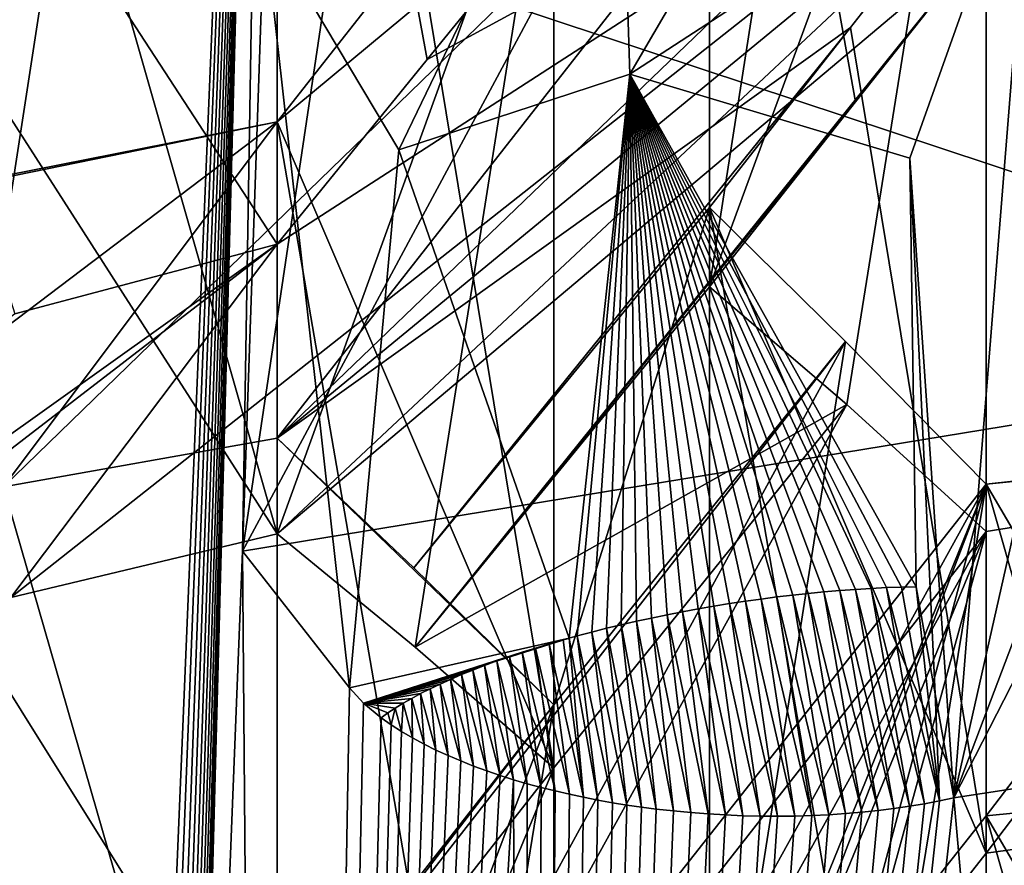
# Model space of a CAD drawing. Header units: millimetres. Extents: x -25 to 87, y -149 to 296.
# Tile 286 of 367: x -1.255 to -0.762, y 235.711 to 236.135. Entities that reach past the tile are written whole.
import ezdxf

# ---------------------------------------------------------------- set-up
doc = ezdxf.new("R2010")
doc.units = ezdxf.units.MM
doc.header["$LTSCALE"] = 65.185185
for name, color, linetype in [('1004', 7, 'CONTINUOUS'), ('1005', 7, 'CONTINUOUS'), ('1009', 7, 'CONTINUOUS'), ('1010', 7, 'CONTINUOUS'), ('1803', 7, 'CONTINUOUS'), ('1839', 7, 'CONTINUOUS'), ('1917', 7, 'CONTINUOUS'), ('1945', 7, 'CONTINUOUS'), ('1962', 7, 'CONTINUOUS'), ('2020', 7, 'CONTINUOUS'), ('2021', 7, 'CONTINUOUS'), ('2068', 7, 'CONTINUOUS'), ('2098', 7, 'CONTINUOUS'), ('2126', 7, 'CONTINUOUS'), ('2129', 7, 'CONTINUOUS'), ('2134', 7, 'CONTINUOUS'), ('2148', 7, 'CONTINUOUS'), ('2159', 7, 'CONTINUOUS'), ('2192', 7, 'CONTINUOUS'), ('2201', 7, 'CONTINUOUS'), ('2209', 7, 'CONTINUOUS'), ('2212', 7, 'CONTINUOUS'), ('2341', 7, 'CONTINUOUS'), ('2385', 7, 'CONTINUOUS'), ('2461', 7, 'CONTINUOUS'), ('2726', 7, 'CONTINUOUS'), ('3456', 7, 'CONTINUOUS'), ('3459', 7, 'CONTINUOUS'), ('3470', 7, 'CONTINUOUS'), ('3474', 7, 'CONTINUOUS'), ('3475', 7, 'CONTINUOUS')]:
    doc.layers.add(name, color=color, linetype=linetype)

msp = doc.modelspace()

# ---------------------------------------------------------------- linework, layer by layer
at = {"layer": '1004', "linetype": 'CONTINUOUS'}
for points in [[(0, 229.63979, -6.71865), (0, 250.03687, 1.44711), (-4.73276, 229.32263, -5.4963), (0, 229.63979, -6.71865)], [(0, 250.03687, 1.44711), (-4.73276, 249.42289, 2.55063), (-4.73276, 229.32263, -5.4963), (0, 250.03687, 1.44711)], [(0, 231.02712, 140.96868), (0, 247.68461, 132.11173), (-4.75, 231.46243, 142.16468), (0, 231.02712, 140.96868)], [(-4.75, 231.46243, 142.16468), (0, 247.68461, 132.11173), (-4.75, 247.00161, 134.15367), (-4.75, 231.46243, 142.16468)], [(0, 243.76257, 19.79901), (0, 226.52782, 12.12561), (-4.75, 241.41795, 16.93805), (0, 243.76257, 19.79901)], [(-4.75, 241.41795, 16.93805), (0, 226.52782, 12.12561), (-4.75, 225.18763, 10.44041), (-4.75, 241.41795, 16.93805)]]:
    msp.add_3dface(points, dxfattribs=at)
at = {"layer": '1005', "linetype": 'CONTINUOUS'}
for points in [[(0, 250.76617, 0.13634), (0, 230.01651, -8.17057), (-4.75047, 250.24173, 1.07892), (0, 250.76617, 0.13634)], [(-4.75047, 250.24173, 1.07892), (0, 230.01651, -8.17057), (-4.75047, 229.74561, -7.12649), (-4.75047, 250.24173, 1.07892)], [(-4.77272, 230.88667, 140.58279), (-4.77272, 246.04702, 132.76708), (0, 230.51409, 139.55914), (-4.77272, 230.88667, 140.58279)], [(0, 230.51409, 139.55914), (-4.77272, 246.04702, 132.76708), (0, 239.86543, 135.30843), (0, 230.51409, 139.55914)], [(-4.77272, 240.59948, 18.4091), (-4.77272, 224.76484, 12.06987), (0, 237.5912, 18.04983), (-4.77272, 240.59948, 18.4091)], [(0, 237.5912, 18.04983), (-4.77272, 224.76484, 12.06987), (0, 228.08207, 14.16492), (0, 237.5912, 18.04983)]]:
    msp.add_3dface(points, dxfattribs=at)
at = {"layer": '1009', "linetype": 'CONTINUOUS'}
for points in [[(-4.73276, 237.09359, 157.63617), (0, 237.5255, 158.82284), (-4.74994, 235.21082, 158.31091), (-4.73276, 237.09359, 157.63617)], [(0, 237.5255, 158.82284), (0, 235.64612, 159.50688), (-4.74994, 235.21082, 158.31091), (0, 237.5255, 158.82284)]]:
    msp.add_3dface(points, dxfattribs=at)
at = {"layer": '1010', "linetype": 'CONTINUOUS'}
for points in [[(0, 238.03853, 160.23238), (-4.75047, 237.66961, 159.21877), (0, 226.95016, 164.26821), (0, 238.03853, 160.23238)], [(0, 226.95016, 164.26821), (-4.75047, 237.66961, 159.21877), (-4.77272, 226.57758, 163.24457), (0, 226.95016, 164.26821)]]:
    msp.add_3dface(points, dxfattribs=at)
at = {"layer": '1803', "color": 7, "linetype": 'CONTINUOUS'}
for points in [[(-1.05082, 236.11474, 148.33264), (-0.98727, 236.19257, 148.42145), (-1.12583, 236.52217, 148.04608), (-1.05082, 236.11474, 148.33264)], [(-1.12583, 236.02217, 148.22807), (-1.05082, 236.11474, 148.33264), (-1.12583, 236.52217, 148.04608), (-1.12583, 236.02217, 148.22807)]]:
    msp.add_3dface(points, dxfattribs=at)
at = {"layer": '1839', "color": 7, "linetype": 'CONTINUOUS'}
for points in [[(-1.12583, 236.37714, 147.83282), (-1.12583, 235.87714, 148.01481), (-1.25952, 236.34519, 147.84445), (-1.12583, 236.37714, 147.83282)], [(-1.12583, 235.87714, 148.01481), (-1.40296, 236.30904, 147.85761), (-1.25952, 236.34519, 147.84445), (-1.12583, 235.87714, 148.01481)], [(-1.25926, 235.84526, 148.02641), (-1.40296, 236.30904, 147.85761), (-1.12583, 235.87714, 148.01481), (-1.25926, 235.84526, 148.02641)]]:
    msp.add_3dface(points, dxfattribs=at)
at = {"layer": '1917', "color": 7, "linetype": 'CONTINUOUS'}
for points in [[(-0.77076, 236.21729, 147.50258), (-0.77076, 235.71729, 147.68456), (-0.83864, 236.13076, 147.40897), (-0.77076, 236.21729, 147.50258)], [(-0.77076, 235.71729, 147.68456), (-0.90933, 236.04063, 147.31148), (-0.83864, 236.13076, 147.40897), (-0.77076, 235.71729, 147.68456)], [(-0.90933, 235.54063, 147.49346), (-0.90933, 236.04063, 147.31148), (-0.83869, 235.6307, 147.59088), (-0.90933, 235.54063, 147.49346)], [(-0.83869, 235.6307, 147.59088), (-0.90933, 236.04063, 147.31148), (-0.77076, 235.71729, 147.68456), (-0.83869, 235.6307, 147.59088)]]:
    msp.add_3dface(points, dxfattribs=at)
at = {"layer": '1945', "color": 7, "linetype": 'CONTINUOUS'}
for points in [[(-0.90933, 236.50087, 147.92081), (-0.77076, 236.17605, 148.29444), (-0.83621, 236.0934, 148.20389), (-0.90933, 236.50087, 147.92081)], [(-0.90933, 236.00087, 148.1028), (-0.90933, 236.50087, 147.92081), (-0.83621, 236.0934, 148.20389), (-0.90933, 236.00087, 148.1028)]]:
    msp.add_3dface(points, dxfattribs=at)
at = {"layer": '1962', "color": 7, "linetype": 'CONTINUOUS'}
for points in [[(-0.49363, 235.42975, 147.27841), (-0.49363, 235.92975, 147.09643), (-0.77076, 235.90205, 147.10651), (-0.49363, 235.42975, 147.27841)], [(-0.77076, 235.90205, 147.10651), (-0.49363, 235.92975, 147.09643), (-0.63215, 235.9173, 147.10096), (-0.77076, 235.90205, 147.10651)], [(-0.6322, 235.41729, 147.28295), (-0.49363, 235.42975, 147.27841), (-0.77076, 235.90205, 147.10651), (-0.6322, 235.41729, 147.28295)], [(-0.77076, 235.40205, 147.28849), (-0.6322, 235.41729, 147.28295), (-0.77076, 235.90205, 147.10651), (-0.77076, 235.40205, 147.28849)]]:
    msp.add_3dface(points, dxfattribs=at)
at = {"layer": '2020', "color": 7, "linetype": 'CONTINUOUS'}
for points in [[(-0.90933, 236.04063, 147.31148), (-0.90933, 235.54063, 147.49346), (-0.84118, 235.97347, 147.2103), (-0.90933, 236.04063, 147.31148)], [(-0.90933, 235.54063, 147.49346), (-0.77076, 235.90205, 147.10651), (-0.84118, 235.97347, 147.2103), (-0.90933, 235.54063, 147.49346)], [(-0.77076, 235.90205, 147.10651), (-0.90933, 235.54063, 147.49346), (-0.84126, 235.47355, 147.39241), (-0.77076, 235.90205, 147.10651)], [(-0.77076, 235.40205, 147.28849), (-0.77076, 235.90205, 147.10651), (-0.84126, 235.47355, 147.39241), (-0.77076, 235.40205, 147.28849)]]:
    msp.add_3dface(points, dxfattribs=at)
at = {"layer": '2021', "color": 7, "linetype": 'CONTINUOUS'}
for points in [[(-0.49363, 235.26084, 147.07385), (-0.77076, 235.73591, 146.90094), (-0.63226, 235.74964, 146.89594), (-0.49363, 235.26084, 147.07385)], [(-0.77076, 235.23591, 147.08292), (-0.77076, 235.73591, 146.90094), (-0.63223, 235.24964, 147.07792), (-0.77076, 235.23591, 147.08292)], [(-0.63223, 235.24964, 147.07792), (-0.77076, 235.73591, 146.90094), (-0.49363, 235.26084, 147.07385), (-0.63223, 235.24964, 147.07792)]]:
    msp.add_3dface(points, dxfattribs=at)
at = {"layer": '2068', "color": 7, "linetype": 'CONTINUOUS'}
for points in [[(-1.12583, 236.08338, 147.42894), (-1.40296, 236.02689, 147.4495), (-1.12583, 235.58338, 147.61092), (-1.12583, 236.08338, 147.42894)], [(-1.40296, 236.02689, 147.4495), (-1.12583, 236.08338, 147.42894), (-1.26197, 236.05663, 147.43867), (-1.40296, 236.02689, 147.4495)], [(-1.12583, 235.58338, 147.61092), (-1.40296, 236.02689, 147.4495), (-1.26213, 235.5566, 147.62067), (-1.12583, 235.58338, 147.61092)]]:
    msp.add_3dface(points, dxfattribs=at)
at = {"layer": '2098', "color": 7, "linetype": 'CONTINUOUS'}
for points in [[(-0.98727, 236.26004, 147.62004), (-1.05519, 236.17345, 147.52636), (-0.98727, 235.76004, 147.80202), (-0.98727, 236.26004, 147.62004)], [(-1.12583, 236.08338, 147.42894), (-0.98727, 235.76004, 147.80202), (-1.05519, 236.17345, 147.52636), (-1.12583, 236.08338, 147.42894)], [(-1.12583, 236.08338, 147.42894), (-1.12583, 235.58338, 147.61092), (-1.05514, 235.67351, 147.70841), (-1.12583, 236.08338, 147.42894)], [(-0.98727, 235.76004, 147.80202), (-1.12583, 236.08338, 147.42894), (-1.05514, 235.67351, 147.70841), (-0.98727, 235.76004, 147.80202)]]:
    msp.add_3dface(points, dxfattribs=at)
at = {"layer": '2126', "color": 7, "linetype": 'CONTINUOUS'}
for points in [[(-0.49363, 235.91878, 147.87727), (-0.49363, 236.41878, 147.69528), (-0.77076, 236.37836, 147.71), (-0.49363, 235.91878, 147.87727)], [(-0.6313, 235.90052, 147.88392), (-0.49363, 235.91878, 147.87727), (-0.77076, 236.37836, 147.71), (-0.6313, 235.90052, 147.88392)], [(-0.77076, 235.87836, 147.89198), (-0.6313, 235.90052, 147.88392), (-0.77076, 236.37836, 147.71), (-0.77076, 235.87836, 147.89198)]]:
    msp.add_3dface(points, dxfattribs=at)
at = {"layer": '2129', "color": 7, "linetype": 'CONTINUOUS'}
msp.add_3dface([(-0.98727, 235.79155, 147.01371), (-1.05514, 235.70514, 146.92006), (-0.98727, 235.29155, 147.19569), (-0.98727, 235.79155, 147.01371)], dxfattribs=at)
at = {"layer": '2134', "color": 7, "linetype": 'CONTINUOUS'}
for points in [[(-0.49363, 235.75231, 147.67182), (-0.77076, 236.21729, 147.50258), (-0.63183, 236.2365, 147.49558), (-0.49363, 235.75231, 147.67182)], [(-0.77076, 235.71729, 147.68456), (-0.77076, 236.21729, 147.50258), (-0.63172, 235.73652, 147.67756), (-0.77076, 235.71729, 147.68456)], [(-0.77076, 236.21729, 147.50258), (-0.49363, 235.75231, 147.67182), (-0.63172, 235.73652, 147.67756), (-0.77076, 236.21729, 147.50258)]]:
    msp.add_3dface(points, dxfattribs=at)
at = {"layer": '2148', "color": 7, "linetype": 'CONTINUOUS'}
for points in [[(-1.40296, 236.44707, 148.07341), (-1.12583, 236.02217, 148.22807), (-1.12583, 236.52217, 148.04608), (-1.40296, 236.44707, 148.07341)], [(-1.12583, 236.02217, 148.22807), (-1.40296, 236.44707, 148.07341), (-1.25728, 235.98732, 148.24075), (-1.12583, 236.02217, 148.22807)]]:
    msp.add_3dface(points, dxfattribs=at)
at = {"layer": '2159', "color": 7, "linetype": 'CONTINUOUS'}
for points in [[(-1.12583, 235.87714, 148.01481), (-1.12583, 236.37714, 147.83282), (-0.98727, 236.26004, 147.62004), (-1.12583, 235.87714, 148.01481)], [(-1.12583, 235.87714, 148.01481), (-0.98727, 236.26004, 147.62004), (-1.05674, 235.82041, 147.9081), (-1.12583, 235.87714, 148.01481)], [(-0.98727, 236.26004, 147.62004), (-0.98727, 235.76004, 147.80202), (-1.05674, 235.82041, 147.9081), (-0.98727, 236.26004, 147.62004)]]:
    msp.add_3dface(points, dxfattribs=at)
at = {"layer": '2192', "color": 7, "linetype": 'CONTINUOUS'}
for points in [[(-1.12583, 235.92514, 147.22049), (-1.12583, 235.42514, 147.40247), (-1.26288, 235.90066, 147.2294), (-1.12583, 235.92514, 147.22049)], [(-1.12583, 235.42514, 147.40247), (-1.40296, 235.87363, 147.23923), (-1.26288, 235.90066, 147.2294), (-1.12583, 235.42514, 147.40247)], [(-1.26277, 235.40068, 147.41137), (-1.40296, 235.87363, 147.23923), (-1.12583, 235.42514, 147.40247), (-1.26277, 235.40068, 147.41137)]]:
    msp.add_3dface(points, dxfattribs=at)
at = {"layer": '2201', "color": 7, "linetype": 'CONTINUOUS'}
for points in [[(-0.98727, 235.79155, 147.01371), (-1.12583, 235.42514, 147.40247), (-1.12583, 235.92514, 147.22049), (-0.98727, 235.79155, 147.01371)], [(-0.98727, 235.79155, 147.01371), (-1.12583, 235.92514, 147.22049), (-1.05737, 235.86012, 147.11795), (-0.98727, 235.79155, 147.01371)], [(-1.12583, 235.42514, 147.40247), (-0.98727, 235.79155, 147.01371), (-1.05731, 235.36007, 147.29985), (-1.12583, 235.42514, 147.40247)], [(-0.98727, 235.79155, 147.01371), (-0.98727, 235.29155, 147.19569), (-1.05731, 235.36007, 147.29985), (-0.98727, 235.79155, 147.01371)]]:
    msp.add_3dface(points, dxfattribs=at)
at = {"layer": '2209', "color": 7, "linetype": 'CONTINUOUS'}
for points in [[(-0.90933, 236.50087, 147.92081), (-0.90933, 236.00087, 148.1028), (-0.84049, 236.44183, 147.81543), (-0.90933, 236.50087, 147.92081)], [(-0.90933, 236.00087, 148.1028), (-0.77076, 236.37836, 147.71), (-0.84049, 236.44183, 147.81543), (-0.90933, 236.00087, 148.1028)], [(-0.77076, 236.37836, 147.71), (-0.90933, 236.00087, 148.1028), (-0.84059, 235.94191, 147.99756), (-0.77076, 236.37836, 147.71)], [(-0.77076, 235.87836, 147.89198), (-0.77076, 236.37836, 147.71), (-0.84059, 235.94191, 147.99756), (-0.77076, 235.87836, 147.89198)]]:
    msp.add_3dface(points, dxfattribs=at)
at = {"layer": '2212', "color": 7, "linetype": 'CONTINUOUS'}
msp.add_3dface([(-0.77076, 235.73591, 146.90094), (-0.77076, 235.23591, 147.08292), (-0.8377, 235.65135, 146.80834), (-0.77076, 235.73591, 146.90094)], dxfattribs=at)
at = {"layer": '2341', "color": 7, "linetype": 'CONTINUOUS', "true_color": 0xff8000}
for points in [[(-0.5015, 235.97359, 151.26972), (-0.70174, 236.63737, 151.41224), (-1.02686, 236.43494, 151.23887), (-0.5015, 235.97359, 151.26972)], [(-1.13242, 236.18261, 151.10297), (-0.5015, 235.97359, 151.26972), (-1.02686, 236.43494, 151.23887), (-1.13242, 236.18261, 151.10297)], [(-1.14332, 235.86851, 150.981), (-0.5015, 235.97359, 151.26972), (-1.13242, 236.18261, 151.10297), (-1.14332, 235.86851, 150.981)]]:
    msp.add_3dface(points, dxfattribs=at)
at = {"layer": '2385', "color": 7, "linetype": 'CONTINUOUS'}
for points in [[(-2.03516, 235.93783, 147.60429), (-1.12583, 236.52217, 148.04608), (-1.89237, 235.97583, 147.59046), (-2.03516, 235.93783, 147.60429)], [(-1.12583, 236.52217, 148.04608), (-2.03516, 235.93783, 147.60429), (-1.25696, 236.4874, 148.05873), (-1.12583, 236.52217, 148.04608)], [(-1.12583, 236.52217, 148.04608), (-1.40296, 236.30904, 147.85761), (-1.89237, 235.97583, 147.59046), (-1.12583, 236.52217, 148.04608)], [(-0.63111, 236.40055, 147.70192), (-0.77076, 236.21729, 147.50258), (-1.12583, 235.92514, 147.22049), (-0.63111, 236.40055, 147.70192)], [(-0.77076, 236.37836, 147.71), (-0.63111, 236.40055, 147.70192), (-1.12583, 235.92514, 147.22049), (-0.77076, 236.37836, 147.71)], [(-1.12583, 236.08338, 147.42894), (-0.77076, 236.37836, 147.71), (-1.26288, 235.90066, 147.2294), (-1.12583, 236.08338, 147.42894)], [(-0.77076, 236.37836, 147.71), (-1.12583, 235.92514, 147.22049), (-1.26288, 235.90066, 147.2294), (-0.77076, 236.37836, 147.71)], [(-1.12583, 236.08338, 147.42894), (-1.05519, 236.17345, 147.52636), (-0.77076, 236.37836, 147.71), (-1.12583, 236.08338, 147.42894)], [(-0.77076, 236.21729, 147.50258), (-0.83864, 236.13076, 147.40897), (-1.12583, 235.92514, 147.22049), (-0.77076, 236.21729, 147.50258)], [(-1.12583, 235.92514, 147.22049), (-0.83864, 236.13076, 147.40897), (-1.05737, 235.86012, 147.11795), (-1.12583, 235.92514, 147.22049)], [(-0.83864, 236.13076, 147.40897), (-0.90933, 236.04063, 147.31148), (-1.05737, 235.86012, 147.11795), (-0.83864, 236.13076, 147.40897)], [(-1.12583, 236.08338, 147.42894), (-1.40296, 235.87363, 147.23923), (-1.26197, 236.05663, 147.43867), (-1.12583, 236.08338, 147.42894)], [(-1.40296, 235.87363, 147.23923), (-1.12583, 236.08338, 147.42894), (-1.26288, 235.90066, 147.2294), (-1.40296, 235.87363, 147.23923)], [(-0.90933, 236.04063, 147.31148), (-0.98727, 235.79155, 147.01371), (-1.05737, 235.86012, 147.11795), (-0.90933, 236.04063, 147.31148)], [(-0.90933, 236.04063, 147.31148), (-0.84118, 235.97347, 147.2103), (-0.98727, 235.79155, 147.01371), (-0.90933, 236.04063, 147.31148)], [(-0.84118, 235.97347, 147.2103), (-1.12583, 235.45137, 146.61608), (-1.26394, 235.43214, 146.62308), (-0.84118, 235.97347, 147.2103)], [(-0.98727, 235.79155, 147.01371), (-0.84118, 235.97347, 147.2103), (-1.26394, 235.43214, 146.62308), (-0.98727, 235.79155, 147.01371)], [(-0.84118, 235.97347, 147.2103), (-0.77076, 235.90205, 147.10651), (-1.12583, 235.45137, 146.61608), (-0.84118, 235.97347, 147.2103)], [(-0.77076, 235.90205, 147.10651), (-0.63215, 235.9173, 147.10096), (-0.77076, 235.73591, 146.90094), (-0.77076, 235.90205, 147.10651)], [(-0.77076, 235.73591, 146.90094), (-0.63215, 235.9173, 147.10096), (-0.63226, 235.74964, 146.89594), (-0.77076, 235.73591, 146.90094)], [(-1.12583, 235.45137, 146.61608), (-0.77076, 235.90205, 147.10651), (-1.05758, 235.38202, 146.51551), (-1.12583, 235.45137, 146.61608)], [(-0.77076, 235.90205, 147.10651), (-0.90933, 235.56077, 146.70928), (-1.05758, 235.38202, 146.51551), (-0.77076, 235.90205, 147.10651)], [(-0.90933, 235.56077, 146.70928), (-0.77076, 235.90205, 147.10651), (-0.8377, 235.65135, 146.80834), (-0.90933, 235.56077, 146.70928)], [(-0.77076, 235.90205, 147.10651), (-0.77076, 235.73591, 146.90094), (-0.8377, 235.65135, 146.80834), (-0.77076, 235.90205, 147.10651)], [(-1.05514, 235.70514, 146.92006), (-0.98727, 235.79155, 147.01371), (-1.26394, 235.43214, 146.62308), (-1.05514, 235.70514, 146.92006)]]:
    msp.add_3dface(points, dxfattribs=at)
at = {"layer": '2461', "color": 7, "linetype": 'CONTINUOUS'}
for points in [[(0, 238.32148, 156.40477), (-3.75005, 237.9778, 155.46053), (0, 231.39125, 158.92717), (0, 238.32148, 156.40477)], [(0, 231.39125, 158.92717), (-3.75005, 237.9778, 155.46053), (-3.75005, 231.04757, 157.98293), (0, 231.39125, 158.92717)]]:
    msp.add_3dface(points, dxfattribs=at)
at = {"layer": '2726', "color": 7, "linetype": 'CONTINUOUS', "true_color": 0xff8000}
for points in [[(-0.54868, 236.37299, 150.93522), (-0.46084, 236.38187, 150.95963), (-0.78704, 235.74494, 150.64149), (-0.54868, 236.37299, 150.93522)], [(-0.78704, 235.74494, 150.64149), (-0.46084, 236.38187, 150.95963), (-0.37209, 235.80841, 150.81588), (-0.78704, 235.74494, 150.64149)], [(-0.65357, 236.33574, 150.8924), (-0.54868, 236.37299, 150.93522), (-0.78704, 235.74494, 150.64149), (-0.65357, 236.33574, 150.8924)], [(-0.7474, 236.23846, 150.82754), (-0.65357, 236.33574, 150.8924), (-0.78704, 235.74494, 150.64149), (-0.7474, 236.23846, 150.82754)], [(-0.80897, 236.0652, 150.7432), (-0.7474, 236.23846, 150.82754), (-0.78704, 235.74494, 150.64149), (-0.80897, 236.0652, 150.7432)], [(-0.80583, 235.85066, 150.66967), (-0.80897, 236.0652, 150.7432), (-0.79633, 235.79713, 150.65542), (-0.80583, 235.85066, 150.66967)], [(-0.79633, 235.79713, 150.65542), (-0.80897, 236.0652, 150.7432), (-0.78704, 235.74494, 150.64149), (-0.79633, 235.79713, 150.65542)]]:
    msp.add_3dface(points, dxfattribs=at)
at = {"layer": '3456', "color": 7, "linetype": 'CONTINUOUS', "true_color": 0xff8000}
for points in [[(-0.86768, 235.84649, 150.64866), (-0.85986, 235.84733, 150.65015), (-0.84128, 235.7371, 150.61995), (-0.86768, 235.84649, 150.64866)], [(-0.85986, 235.84733, 150.65015), (-0.85208, 235.84809, 150.65195), (-0.83305, 235.73779, 150.62187), (-0.85986, 235.84733, 150.65015)], [(-0.84128, 235.7371, 150.61995), (-0.85986, 235.84733, 150.65015), (-0.83305, 235.73779, 150.62187), (-0.84128, 235.7371, 150.61995)], [(-0.85208, 235.84809, 150.65195), (-0.84411, 235.84877, 150.65413), (-0.82494, 235.73864, 150.6242), (-0.85208, 235.84809, 150.65195)], [(-0.83305, 235.73779, 150.62187), (-0.85208, 235.84809, 150.65195), (-0.82494, 235.73864, 150.6242), (-0.83305, 235.73779, 150.62187)], [(-0.84411, 235.84877, 150.65413), (-0.83623, 235.84936, 150.65662), (-0.81699, 235.73963, 150.62691), (-0.84411, 235.84877, 150.65413)], [(-0.82494, 235.73864, 150.6242), (-0.84411, 235.84877, 150.65413), (-0.81699, 235.73963, 150.62691), (-0.82494, 235.73864, 150.6242)], [(-0.83623, 235.84936, 150.65662), (-0.82844, 235.84984, 150.65943), (-0.8092, 235.74076, 150.63001), (-0.83623, 235.84936, 150.65662)], [(-0.81699, 235.73963, 150.62691), (-0.83623, 235.84936, 150.65662), (-0.8092, 235.74076, 150.63001), (-0.81699, 235.73963, 150.62691)], [(-0.82844, 235.84984, 150.65943), (-0.82077, 235.85022, 150.66254), (-0.8016, 235.74202, 150.63349), (-0.82844, 235.84984, 150.65943)], [(-0.8092, 235.74076, 150.63001), (-0.82844, 235.84984, 150.65943), (-0.8016, 235.74202, 150.63349), (-0.8092, 235.74076, 150.63001)], [(-0.82077, 235.85022, 150.66254), (-0.81323, 235.85049, 150.66596), (-0.79422, 235.74341, 150.63731), (-0.82077, 235.85022, 150.66254)], [(-0.8016, 235.74202, 150.63349), (-0.82077, 235.85022, 150.66254), (-0.79422, 235.74341, 150.63731), (-0.8016, 235.74202, 150.63349)], [(-0.81323, 235.85049, 150.66596), (-0.80583, 235.85066, 150.66967), (-0.79422, 235.74341, 150.63731), (-0.81323, 235.85049, 150.66596)], [(-0.80583, 235.85066, 150.66967), (-0.79633, 235.79713, 150.65542), (-0.79422, 235.74341, 150.63731), (-0.80583, 235.85066, 150.66967)], [(-0.90713, 235.84094, 150.64579), (-0.89924, 235.84222, 150.64574), (-0.88389, 235.73584, 150.61651), (-0.90713, 235.84094, 150.64579)], [(-0.89924, 235.84222, 150.64574), (-0.89133, 235.84341, 150.64601), (-0.87522, 235.73579, 150.61636), (-0.89924, 235.84222, 150.64574)], [(-0.88389, 235.73584, 150.61651), (-0.89924, 235.84222, 150.64574), (-0.87522, 235.73579, 150.61636), (-0.88389, 235.73584, 150.61651)], [(-0.89133, 235.84341, 150.64601), (-0.88343, 235.84452, 150.64659), (-0.86661, 235.73589, 150.61664), (-0.89133, 235.84341, 150.64601)], [(-0.87522, 235.73579, 150.61636), (-0.89133, 235.84341, 150.64601), (-0.86661, 235.73589, 150.61664), (-0.87522, 235.73579, 150.61636)], [(-0.88343, 235.84452, 150.64659), (-0.87554, 235.84555, 150.64747), (-0.85807, 235.73614, 150.61733), (-0.88343, 235.84452, 150.64659)], [(-0.86661, 235.73589, 150.61664), (-0.88343, 235.84452, 150.64659), (-0.85807, 235.73614, 150.61733), (-0.86661, 235.73589, 150.61664)], [(-0.87554, 235.84555, 150.64747), (-0.86768, 235.84649, 150.64866), (-0.84962, 235.73654, 150.61843), (-0.87554, 235.84555, 150.64747)], [(-0.85807, 235.73614, 150.61733), (-0.87554, 235.84555, 150.64747), (-0.84962, 235.73654, 150.61843), (-0.85807, 235.73614, 150.61733)], [(-0.84962, 235.73654, 150.61843), (-0.86768, 235.84649, 150.64866), (-0.84128, 235.7371, 150.61995), (-0.84962, 235.73654, 150.61843)], [(-0.9306, 235.83662, 150.64776), (-0.92282, 235.83814, 150.64679), (-0.91, 235.73692, 150.61948), (-0.9306, 235.83662, 150.64776)], [(-0.92282, 235.83814, 150.64679), (-0.915, 235.83957, 150.64614), (-0.9013, 235.73641, 150.61807), (-0.92282, 235.83814, 150.64679)], [(-0.91, 235.73692, 150.61948), (-0.92282, 235.83814, 150.64679), (-0.9013, 235.73641, 150.61807), (-0.91, 235.73692, 150.61948)], [(-0.915, 235.83957, 150.64614), (-0.90713, 235.84094, 150.64579), (-0.89258, 235.73605, 150.61708), (-0.915, 235.83957, 150.64614)], [(-0.9013, 235.73641, 150.61807), (-0.915, 235.83957, 150.64614), (-0.89258, 235.73605, 150.61708), (-0.9013, 235.73641, 150.61807)], [(-0.89258, 235.73605, 150.61708), (-0.90713, 235.84094, 150.64579), (-0.88389, 235.73584, 150.61651), (-0.89258, 235.73605, 150.61708)], [(-0.95352, 235.83165, 150.65246), (-0.94596, 235.83338, 150.65059), (-0.93598, 235.73937, 150.62621), (-0.95352, 235.83165, 150.65246)], [(-0.94596, 235.83338, 150.65059), (-0.93832, 235.83503, 150.64902), (-0.92735, 235.73841, 150.62355), (-0.94596, 235.83338, 150.65059)], [(-0.93598, 235.73937, 150.62621), (-0.94596, 235.83338, 150.65059), (-0.92735, 235.73841, 150.62355), (-0.93598, 235.73937, 150.62621)], [(-0.93832, 235.83503, 150.64902), (-0.9306, 235.83662, 150.64776), (-0.91869, 235.73759, 150.6213), (-0.93832, 235.83503, 150.64902)], [(-0.92735, 235.73841, 150.62355), (-0.93832, 235.83503, 150.64902), (-0.91869, 235.73759, 150.6213), (-0.92735, 235.73841, 150.62355)], [(-0.91869, 235.73759, 150.6213), (-0.9306, 235.83662, 150.64776), (-0.91, 235.73692, 150.61948), (-0.91869, 235.73759, 150.6213)], [(-0.97557, 235.82609, 150.65982), (-0.96833, 235.828, 150.65707), (-0.95797, 235.74256, 150.63497), (-0.97557, 235.82609, 150.65982)], [(-0.96833, 235.828, 150.65707), (-0.96098, 235.82986, 150.65462), (-0.95068, 235.74139, 150.63174), (-0.96833, 235.828, 150.65707)], [(-0.95797, 235.74256, 150.63497), (-0.96833, 235.828, 150.65707), (-0.95068, 235.74139, 150.63174), (-0.95797, 235.74256, 150.63497)], [(-0.96098, 235.82986, 150.65462), (-0.95352, 235.83165, 150.65246), (-0.94335, 235.74032, 150.62882), (-0.96098, 235.82986, 150.65462)], [(-0.95068, 235.74139, 150.63174), (-0.96098, 235.82986, 150.65462), (-0.94335, 235.74032, 150.62882), (-0.95068, 235.74139, 150.63174)], [(-0.94335, 235.74032, 150.62882), (-0.95352, 235.83165, 150.65246), (-0.93598, 235.73937, 150.62621), (-0.94335, 235.74032, 150.62882)], [(-0.98963, 235.82209, 150.66615), (-0.98267, 235.82412, 150.66284), (-0.9724, 235.74526, 150.64237), (-0.98963, 235.82209, 150.66615)], [(-0.98267, 235.82412, 150.66284), (-0.97962, 235.82497, 150.6615), (-0.9724, 235.74526, 150.64237), (-0.98267, 235.82412, 150.66284)], [(-0.97962, 235.82497, 150.6615), (-0.97557, 235.82609, 150.65982), (-0.96521, 235.74385, 150.63852), (-0.97962, 235.82497, 150.6615)], [(-0.9724, 235.74526, 150.64237), (-0.97962, 235.82497, 150.6615), (-0.96521, 235.74385, 150.63852), (-0.9724, 235.74526, 150.64237)], [(-0.96521, 235.74385, 150.63852), (-0.97557, 235.82609, 150.65982), (-0.95797, 235.74256, 150.63497), (-0.96521, 235.74385, 150.63852)], [(-1.00957, 235.81572, 150.67769), (-1.00309, 235.81789, 150.67358), (-0.99364, 235.75018, 150.6559), (-1.00957, 235.81572, 150.67769)], [(-1.00309, 235.81789, 150.67358), (-0.99644, 235.82001, 150.66973), (-0.98662, 235.74842, 150.65106), (-1.00309, 235.81789, 150.67358)], [(-0.99364, 235.75018, 150.6559), (-1.00309, 235.81789, 150.67358), (-0.98662, 235.74842, 150.65106), (-0.99364, 235.75018, 150.6559)], [(-0.99644, 235.82001, 150.66973), (-0.98963, 235.82209, 150.66615), (-0.97954, 235.74678, 150.64655), (-0.99644, 235.82001, 150.66973)], [(-0.98662, 235.74842, 150.65106), (-0.99644, 235.82001, 150.66973), (-0.97954, 235.74678, 150.64655), (-0.98662, 235.74842, 150.65106)], [(-0.97954, 235.74678, 150.64655), (-0.98963, 235.82209, 150.66615), (-0.9724, 235.74526, 150.64237), (-0.97954, 235.74678, 150.64655)], [(-1.02196, 235.81126, 150.68668), (-1.01586, 235.81351, 150.68206), (-1.00746, 235.75408, 150.6666), (-1.02196, 235.81126, 150.68668)], [(-1.01586, 235.81351, 150.68206), (-1.00957, 235.81572, 150.67769), (-1.00058, 235.75207, 150.66108), (-1.01586, 235.81351, 150.68206)], [(-1.00746, 235.75408, 150.6666), (-1.01586, 235.81351, 150.68206), (-1.00058, 235.75207, 150.66108), (-1.00746, 235.75408, 150.6666)], [(-1.00058, 235.75207, 150.66108), (-1.00957, 235.81572, 150.67769), (-0.99364, 235.75018, 150.6559), (-1.00058, 235.75207, 150.66108)], [(-1.03355, 235.80666, 150.69664), (-1.02786, 235.80898, 150.69154), (-1.02092, 235.75849, 150.67873), (-1.03355, 235.80666, 150.69664)], [(-1.02786, 235.80898, 150.69154), (-1.02196, 235.81126, 150.68668), (-1.01424, 235.75622, 150.67248), (-1.02786, 235.80898, 150.69154)], [(-1.02092, 235.75849, 150.67873), (-1.02786, 235.80898, 150.69154), (-1.01424, 235.75622, 150.67248), (-1.02092, 235.75849, 150.67873)], [(-1.01424, 235.75622, 150.67248), (-1.02196, 235.81126, 150.68668), (-1.00746, 235.75408, 150.6666), (-1.01424, 235.75622, 150.67248)], [(-1.04426, 235.80196, 150.70752), (-1.03902, 235.80432, 150.70197), (-1.03393, 235.76344, 150.69232), (-1.04426, 235.80196, 150.70752)], [(-1.03902, 235.80432, 150.70197), (-1.03355, 235.80666, 150.69664), (-1.0275, 235.7609, 150.68534), (-1.03902, 235.80432, 150.70197)], [(-1.03393, 235.76344, 150.69232), (-1.03902, 235.80432, 150.70197), (-1.0275, 235.7609, 150.68534), (-1.03393, 235.76344, 150.69232)], [(-1.0275, 235.7609, 150.68534), (-1.03355, 235.80666, 150.69664), (-1.02092, 235.75849, 150.67873), (-1.0275, 235.7609, 150.68534)], [(-1.05401, 235.79718, 150.71925), (-1.04926, 235.79958, 150.71328), (-1.04635, 235.76892, 150.70738), (-1.05401, 235.79718, 150.71925)], [(-1.04926, 235.79958, 150.71328), (-1.04426, 235.80196, 150.70752), (-1.04023, 235.76611, 150.69966), (-1.04926, 235.79958, 150.71328)], [(-1.04635, 235.76892, 150.70738), (-1.04926, 235.79958, 150.71328), (-1.04023, 235.76611, 150.69966), (-1.04635, 235.76892, 150.70738)], [(-1.04023, 235.76611, 150.69966), (-1.04426, 235.80196, 150.70752), (-1.03393, 235.76344, 150.69232), (-1.04023, 235.76611, 150.69966)], [(-1.06275, 235.79234, 150.73174), (-1.05851, 235.79476, 150.7254), (-1.05803, 235.77495, 150.72397), (-1.06275, 235.79234, 150.73174)], [(-1.05851, 235.79476, 150.7254), (-1.05401, 235.79718, 150.71925), (-1.05229, 235.77187, 150.71549), (-1.05851, 235.79476, 150.7254)], [(-1.05803, 235.77495, 150.72397), (-1.05851, 235.79476, 150.7254), (-1.05229, 235.77187, 150.71549), (-1.05803, 235.77495, 150.72397)], [(-1.05229, 235.77187, 150.71549), (-1.05401, 235.79718, 150.71925), (-1.04635, 235.76892, 150.70738), (-1.05229, 235.77187, 150.71549)], [(-0.79633, 235.79713, 150.65542), (-0.78704, 235.74494, 150.64149), (-0.79422, 235.74341, 150.63731), (-0.79633, 235.79713, 150.65542)], [(-1.07041, 235.78749, 150.74493), (-1.06672, 235.78992, 150.73826), (-1.0688, 235.78156, 150.74211), (-1.07041, 235.78749, 150.74493)], [(-1.0688, 235.78156, 150.74211), (-1.06672, 235.78992, 150.73826), (-1.06353, 235.77818, 150.73284), (-1.0688, 235.78156, 150.74211)], [(-1.06672, 235.78992, 150.73826), (-1.06275, 235.79234, 150.73174), (-1.06353, 235.77818, 150.73284), (-1.06672, 235.78992, 150.73826)], [(-1.06353, 235.77818, 150.73284), (-1.06275, 235.79234, 150.73174), (-1.05803, 235.77495, 150.72397), (-1.06353, 235.77818, 150.73284)], [(-1.07382, 235.78507, 150.75176), (-1.07041, 235.78749, 150.74493), (-1.0688, 235.78156, 150.74211), (-1.07382, 235.78507, 150.75176)]]:
    msp.add_3dface(points, dxfattribs=at)
at = {"layer": '3459', "color": 7, "linetype": 'CONTINUOUS'}
for points in [[(-1.40296, 236.18634, 148.67912), (-1.12583, 236.3864, 148.87235), (-1.75803, 236.01938, 148.61751), (-1.40296, 236.18634, 148.67912)], [(-1.75803, 236.01938, 148.61751), (-1.12583, 236.3864, 148.87235), (-1.68631, 236.09802, 148.72107), (-1.75803, 236.01938, 148.61751)], [(-1.12583, 236.3864, 148.87235), (-1.61947, 236.16957, 148.81824), (-1.68631, 236.09802, 148.72107), (-1.12583, 236.3864, 148.87235)], [(-1.12583, 236.02217, 148.22807), (-1.25926, 235.84526, 148.02641), (-0.62523, 236.34594, 148.47713), (-1.12583, 236.02217, 148.22807)], [(-1.25926, 235.84526, 148.02641), (-1.12583, 235.87714, 148.01481), (-0.62523, 236.34594, 148.47713), (-1.25926, 235.84526, 148.02641)], [(-1.05082, 236.11474, 148.33264), (-1.12583, 236.02217, 148.22807), (-0.62523, 236.34594, 148.47713), (-1.05082, 236.11474, 148.33264)], [(-1.12583, 235.87714, 148.01481), (-0.77076, 236.17605, 148.29444), (-0.62523, 236.34594, 148.47713), (-1.12583, 235.87714, 148.01481)], [(-0.98727, 236.19257, 148.42145), (-1.05082, 236.11474, 148.33264), (-0.62523, 236.34594, 148.47713), (-0.98727, 236.19257, 148.42145)], [(-0.77076, 236.17605, 148.29444), (-1.12583, 235.87714, 148.01481), (-1.05674, 235.82041, 147.9081), (-0.77076, 236.17605, 148.29444)], [(-0.83621, 236.0934, 148.20389), (-0.77076, 236.17605, 148.29444), (-1.05674, 235.82041, 147.9081), (-0.83621, 236.0934, 148.20389)], [(-0.90933, 236.00087, 148.1028), (-0.83621, 236.0934, 148.20389), (-1.05674, 235.82041, 147.9081), (-0.90933, 236.00087, 148.1028)], [(-1.40296, 235.80904, 148.0396), (-1.12583, 236.02217, 148.22807), (-1.89223, 235.47586, 147.77244), (-1.40296, 235.80904, 148.0396)], [(-1.89223, 235.47586, 147.77244), (-1.12583, 236.02217, 148.22807), (-1.25728, 235.98732, 148.24075), (-1.89223, 235.47586, 147.77244)], [(-1.12583, 236.02217, 148.22807), (-1.40296, 235.80904, 148.0396), (-1.25926, 235.84526, 148.02641), (-1.12583, 236.02217, 148.22807)], [(-0.90933, 236.00087, 148.1028), (-1.05674, 235.82041, 147.9081), (-0.84059, 235.94191, 147.99756), (-0.90933, 236.00087, 148.1028)], [(-0.98727, 235.76004, 147.80202), (-1.12583, 235.42514, 147.40247), (-0.84059, 235.94191, 147.99756), (-0.98727, 235.76004, 147.80202)], [(-1.12583, 235.42514, 147.40247), (-0.77076, 235.87836, 147.89198), (-0.84059, 235.94191, 147.99756), (-1.12583, 235.42514, 147.40247)], [(-1.05674, 235.82041, 147.9081), (-0.98727, 235.76004, 147.80202), (-0.84059, 235.94191, 147.99756), (-1.05674, 235.82041, 147.9081)], [(-0.77076, 235.71729, 147.68456), (-0.6313, 235.90052, 147.88392), (-0.77076, 235.87836, 147.89198), (-0.77076, 235.71729, 147.68456)], [(-0.6313, 235.90052, 147.88392), (-0.77076, 235.71729, 147.68456), (-0.63172, 235.73652, 147.67756), (-0.6313, 235.90052, 147.88392)], [(-0.77076, 235.87836, 147.89198), (-1.12583, 235.42514, 147.40247), (-1.05731, 235.36007, 147.29985), (-0.77076, 235.87836, 147.89198)], [(-0.90933, 235.54063, 147.49346), (-0.77076, 235.87836, 147.89198), (-1.05731, 235.36007, 147.29985), (-0.90933, 235.54063, 147.49346)], [(-0.90933, 235.54063, 147.49346), (-0.83869, 235.6307, 147.59088), (-0.77076, 235.87836, 147.89198), (-0.90933, 235.54063, 147.49346)], [(-0.83869, 235.6307, 147.59088), (-0.77076, 235.71729, 147.68456), (-0.77076, 235.87836, 147.89198), (-0.83869, 235.6307, 147.59088)], [(-0.98727, 235.76004, 147.80202), (-1.05514, 235.67351, 147.70841), (-1.12583, 235.42514, 147.40247), (-0.98727, 235.76004, 147.80202)]]:
    msp.add_3dface(points, dxfattribs=at)
at = {"layer": '3470', "color": 7, "linetype": 'CONTINUOUS', "true_color": 0xff8000}
for points in [[(-0.81518, 236.33646, 150.86933), (-0.94917, 236.10729, 150.75303), (-0.9552, 236.29689, 150.91369), (-0.81518, 236.33646, 150.86933)], [(-0.81518, 236.33646, 150.86933), (-0.7474, 236.23846, 150.82754), (-0.94917, 236.10729, 150.75303), (-0.81518, 236.33646, 150.86933)], [(-0.9552, 236.29689, 150.91369), (-0.94917, 236.10729, 150.75303), (-1.06498, 236.0695, 150.84143), (-0.9552, 236.29689, 150.91369)], [(-0.7474, 236.23846, 150.82754), (-0.80897, 236.0652, 150.7432), (-0.94917, 236.10729, 150.75303), (-0.7474, 236.23846, 150.82754)], [(-0.94917, 236.10729, 150.75303), (-0.97962, 235.82497, 150.6615), (-1.06498, 236.0695, 150.84143), (-0.94917, 236.10729, 150.75303)], [(-0.97557, 235.82609, 150.65982), (-0.97962, 235.82497, 150.6615), (-0.94917, 236.10729, 150.75303), (-0.97557, 235.82609, 150.65982)], [(-0.96833, 235.828, 150.65707), (-0.97557, 235.82609, 150.65982), (-0.94917, 236.10729, 150.75303), (-0.96833, 235.828, 150.65707)], [(-0.96098, 235.82986, 150.65462), (-0.96833, 235.828, 150.65707), (-0.94917, 236.10729, 150.75303), (-0.96098, 235.82986, 150.65462)], [(-0.95352, 235.83165, 150.65246), (-0.96098, 235.82986, 150.65462), (-0.94917, 236.10729, 150.75303), (-0.95352, 235.83165, 150.65246)], [(-0.94596, 235.83338, 150.65059), (-0.95352, 235.83165, 150.65246), (-0.94917, 236.10729, 150.75303), (-0.94596, 235.83338, 150.65059)], [(-0.80897, 236.0652, 150.7432), (-0.80583, 235.85066, 150.66967), (-0.94917, 236.10729, 150.75303), (-0.80897, 236.0652, 150.7432)], [(-0.80583, 235.85066, 150.66967), (-0.81323, 235.85049, 150.66596), (-0.94917, 236.10729, 150.75303), (-0.80583, 235.85066, 150.66967)], [(-0.81323, 235.85049, 150.66596), (-0.82077, 235.85022, 150.66254), (-0.94917, 236.10729, 150.75303), (-0.81323, 235.85049, 150.66596)], [(-0.82077, 235.85022, 150.66254), (-0.82844, 235.84984, 150.65943), (-0.94917, 236.10729, 150.75303), (-0.82077, 235.85022, 150.66254)], [(-0.82844, 235.84984, 150.65943), (-0.83623, 235.84936, 150.65662), (-0.94917, 236.10729, 150.75303), (-0.82844, 235.84984, 150.65943)], [(-0.83623, 235.84936, 150.65662), (-0.84411, 235.84877, 150.65413), (-0.94917, 236.10729, 150.75303), (-0.83623, 235.84936, 150.65662)], [(-0.84411, 235.84877, 150.65413), (-0.85208, 235.84809, 150.65195), (-0.94917, 236.10729, 150.75303), (-0.84411, 235.84877, 150.65413)], [(-0.85208, 235.84809, 150.65195), (-0.85986, 235.84733, 150.65015), (-0.94917, 236.10729, 150.75303), (-0.85208, 235.84809, 150.65195)], [(-0.85986, 235.84733, 150.65015), (-0.86768, 235.84649, 150.64866), (-0.94917, 236.10729, 150.75303), (-0.85986, 235.84733, 150.65015)], [(-0.86768, 235.84649, 150.64866), (-0.87554, 235.84555, 150.64747), (-0.94917, 236.10729, 150.75303), (-0.86768, 235.84649, 150.64866)], [(-0.87554, 235.84555, 150.64747), (-0.88343, 235.84452, 150.64659), (-0.94917, 236.10729, 150.75303), (-0.87554, 235.84555, 150.64747)], [(-0.88343, 235.84452, 150.64659), (-0.89133, 235.84341, 150.64601), (-0.94917, 236.10729, 150.75303), (-0.88343, 235.84452, 150.64659)], [(-0.89133, 235.84341, 150.64601), (-0.89924, 235.84222, 150.64574), (-0.94917, 236.10729, 150.75303), (-0.89133, 235.84341, 150.64601)], [(-0.89924, 235.84222, 150.64574), (-0.90713, 235.84094, 150.64579), (-0.94917, 236.10729, 150.75303), (-0.89924, 235.84222, 150.64574)], [(-0.90713, 235.84094, 150.64579), (-0.915, 235.83957, 150.64614), (-0.94917, 236.10729, 150.75303), (-0.90713, 235.84094, 150.64579)], [(-0.915, 235.83957, 150.64614), (-0.92282, 235.83814, 150.64679), (-0.94917, 236.10729, 150.75303), (-0.915, 235.83957, 150.64614)], [(-0.92282, 235.83814, 150.64679), (-0.9306, 235.83662, 150.64776), (-0.94917, 236.10729, 150.75303), (-0.92282, 235.83814, 150.64679)], [(-0.9306, 235.83662, 150.64776), (-0.93832, 235.83503, 150.64902), (-0.94917, 236.10729, 150.75303), (-0.9306, 235.83662, 150.64776)], [(-0.93832, 235.83503, 150.64902), (-0.94596, 235.83338, 150.65059), (-0.94917, 236.10729, 150.75303), (-0.93832, 235.83503, 150.64902)], [(-1.06498, 236.0695, 150.84143), (-0.97962, 235.82497, 150.6615), (-1.08969, 235.80005, 150.7929), (-1.06498, 236.0695, 150.84143)], [(-1.08969, 235.80005, 150.7929), (-0.97962, 235.82497, 150.6615), (-1.08265, 235.7924, 150.77189), (-1.08969, 235.80005, 150.7929)], [(-0.97962, 235.82497, 150.6615), (-0.98267, 235.82412, 150.66284), (-1.08265, 235.7924, 150.77189), (-0.97962, 235.82497, 150.6615)], [(-0.98267, 235.82412, 150.66284), (-0.98963, 235.82209, 150.66615), (-1.08265, 235.7924, 150.77189), (-0.98267, 235.82412, 150.66284)], [(-0.98963, 235.82209, 150.66615), (-0.99644, 235.82001, 150.66973), (-1.08265, 235.7924, 150.77189), (-0.98963, 235.82209, 150.66615)], [(-0.99644, 235.82001, 150.66973), (-1.00309, 235.81789, 150.67358), (-1.08265, 235.7924, 150.77189), (-0.99644, 235.82001, 150.66973)], [(-1.00309, 235.81789, 150.67358), (-1.00957, 235.81572, 150.67769), (-1.08265, 235.7924, 150.77189), (-1.00309, 235.81789, 150.67358)], [(-1.00957, 235.81572, 150.67769), (-1.01586, 235.81351, 150.68206), (-1.08265, 235.7924, 150.77189), (-1.00957, 235.81572, 150.67769)], [(-1.01586, 235.81351, 150.68206), (-1.02196, 235.81126, 150.68668), (-1.08265, 235.7924, 150.77189), (-1.01586, 235.81351, 150.68206)], [(-1.02196, 235.81126, 150.68668), (-1.02786, 235.80898, 150.69154), (-1.08265, 235.7924, 150.77189), (-1.02196, 235.81126, 150.68668)], [(-1.02786, 235.80898, 150.69154), (-1.03355, 235.80666, 150.69664), (-1.08265, 235.7924, 150.77189), (-1.02786, 235.80898, 150.69154)], [(-1.03355, 235.80666, 150.69664), (-1.03902, 235.80432, 150.70197), (-1.08265, 235.7924, 150.77189), (-1.03355, 235.80666, 150.69664)], [(-1.03902, 235.80432, 150.70197), (-1.04426, 235.80196, 150.70752), (-1.08265, 235.7924, 150.77189), (-1.03902, 235.80432, 150.70197)], [(-1.04426, 235.80196, 150.70752), (-1.04926, 235.79958, 150.71328), (-1.08265, 235.7924, 150.77189), (-1.04426, 235.80196, 150.70752)], [(-1.04926, 235.79958, 150.71328), (-1.05401, 235.79718, 150.71925), (-1.08265, 235.7924, 150.77189), (-1.04926, 235.79958, 150.71328)], [(-1.05401, 235.79718, 150.71925), (-1.05851, 235.79476, 150.7254), (-1.08265, 235.7924, 150.77189), (-1.05401, 235.79718, 150.71925)], [(-1.05851, 235.79476, 150.7254), (-1.06275, 235.79234, 150.73174), (-1.08265, 235.7924, 150.77189), (-1.05851, 235.79476, 150.7254)], [(-1.06275, 235.79234, 150.73174), (-1.06672, 235.78992, 150.73826), (-1.08265, 235.7924, 150.77189), (-1.06275, 235.79234, 150.73174)], [(-1.06672, 235.78992, 150.73826), (-1.07041, 235.78749, 150.74493), (-1.08265, 235.7924, 150.77189), (-1.06672, 235.78992, 150.73826)], [(-1.07041, 235.78749, 150.74493), (-1.07382, 235.78507, 150.75176), (-1.08265, 235.7924, 150.77189), (-1.07041, 235.78749, 150.74493)]]:
    msp.add_3dface(points, dxfattribs=at)
at = {"layer": '3474', "color": 7, "linetype": 'CONTINUOUS', "true_color": 0xff8000}
for points in [[(-1.13242, 236.18261, 151.10297), (-0.9552, 236.29689, 150.91369), (-1.06498, 236.0695, 150.84143), (-1.13242, 236.18261, 151.10297)], [(-1.14332, 235.86851, 150.981), (-1.13242, 236.18261, 151.10297), (-1.08969, 235.80005, 150.7929), (-1.14332, 235.86851, 150.981)], [(-1.13242, 236.18261, 151.10297), (-1.06498, 236.0695, 150.84143), (-1.08969, 235.80005, 150.7929), (-1.13242, 236.18261, 151.10297)]]:
    msp.add_3dface(points, dxfattribs=at)
at = {"layer": '3475', "color": 9, "linetype": 'CONTINUOUS'}
for points in [[(-1.40296, 236.9136, 153.85237), (-1.12583, 236.9136, 153.85237), (-1.38864, 235.2062, 149.16134), (-1.40296, 236.9136, 153.85237)], [(-1.38864, 235.2062, 149.16134), (-1.12583, 236.9136, 153.85237), (-1.20306, 235.06428, 148.77141), (-1.38864, 235.2062, 149.16134)], [(-1.20306, 235.06428, 148.77141), (-1.12583, 236.9136, 153.85237), (-1.19861, 235.06183, 148.76466), (-1.20306, 235.06428, 148.77141)], [(-1.19861, 235.06183, 148.76466), (-1.12583, 236.9136, 153.85237), (-1.19454, 235.0593, 148.75773), (-1.19861, 235.06183, 148.76466)], [(-1.19454, 235.0593, 148.75773), (-1.12583, 236.9136, 153.85237), (-1.19085, 235.0567, 148.75059), (-1.19454, 235.0593, 148.75773)], [(-1.19085, 235.0567, 148.75059), (-1.12583, 236.9136, 153.85237), (-1.18754, 235.05404, 148.74326), (-1.19085, 235.0567, 148.75059)], [(-1.18754, 235.05404, 148.74326), (-1.12583, 236.9136, 153.85237), (-1.18465, 235.05132, 148.73579), (-1.18754, 235.05404, 148.74326)], [(-1.18465, 235.05132, 148.73579), (-1.12583, 236.9136, 153.85237), (-1.18218, 235.04854, 148.72817), (-1.18465, 235.05132, 148.73579)], [(-1.18218, 235.04854, 148.72817), (-1.12583, 236.9136, 153.85237), (-1.18013, 235.04573, 148.72044), (-1.18218, 235.04854, 148.72817)], [(-1.18013, 235.04573, 148.72044), (-1.12583, 236.9136, 153.85237), (-1.17852, 235.04288, 148.7126), (-1.18013, 235.04573, 148.72044)], [(-1.17852, 235.04288, 148.7126), (-1.12583, 236.9136, 153.85237), (-1.17734, 235.03999, 148.70467), (-1.17852, 235.04288, 148.7126)], [(-1.17734, 235.03999, 148.70467), (-1.12583, 236.9136, 153.85237), (-1.17661, 235.03707, 148.69664), (-1.17734, 235.03999, 148.70467)], [(-1.17661, 235.03707, 148.69664), (-1.12583, 236.9136, 153.85237), (-1.17632, 235.03412, 148.68855), (-1.17661, 235.03707, 148.69664)], [(-1.12583, 236.9136, 153.85237), (-1.14332, 235.86851, 150.981), (-1.17632, 235.03412, 148.68855), (-1.12583, 236.9136, 153.85237)], [(-1.12583, 236.9136, 153.85237), (-1.00103, 236.82336, 153.60444), (-1.14332, 235.86851, 150.981), (-1.12583, 236.9136, 153.85237)], [(-1.14332, 235.86851, 150.981), (-1.00103, 236.82336, 153.60444), (-0.61723, 236.84755, 153.67089), (-1.14332, 235.86851, 150.981)], [(-0.5015, 235.97359, 151.26972), (-1.14332, 235.86851, 150.981), (-0.61723, 236.84755, 153.67089), (-0.5015, 235.97359, 151.26972)], [(-1.14332, 235.86851, 150.981), (-1.12583, 233.75333, 145.16961), (-1.17632, 235.03412, 148.68855), (-1.14332, 235.86851, 150.981)], [(-1.12583, 233.75333, 145.16961), (-1.14332, 235.86851, 150.981), (-1.08969, 235.80005, 150.7929), (-1.12583, 233.75333, 145.16961)], [(-0.78704, 235.74494, 150.64149), (-0.37209, 235.80841, 150.81588), (-0.61723, 233.81939, 145.35109), (-0.78704, 235.74494, 150.64149)], [(-1.12583, 233.75333, 145.16961), (-1.08969, 235.80005, 150.7929), (-1.08265, 235.7924, 150.77189), (-1.12583, 233.75333, 145.16961)], [(-1.07382, 235.78507, 150.75176), (-1.12583, 233.75333, 145.16961), (-1.08265, 235.7924, 150.77189), (-1.07382, 235.78507, 150.75176)], [(-1.12583, 233.75333, 145.16961), (-1.07382, 235.78507, 150.75176), (-1.0688, 235.78156, 150.74211), (-1.12583, 233.75333, 145.16961)], [(-1.12583, 233.75333, 145.16961), (-1.0688, 235.78156, 150.74211), (-1.06353, 235.77818, 150.73284), (-1.12583, 233.75333, 145.16961)], [(-1.12583, 233.75333, 145.16961), (-1.06353, 235.77818, 150.73284), (-1.05803, 235.77495, 150.72397), (-1.12583, 233.75333, 145.16961)], [(-1.12583, 233.75333, 145.16961), (-1.05803, 235.77495, 150.72397), (-1.05229, 235.77187, 150.71549), (-1.12583, 233.75333, 145.16961)], [(-1.12583, 233.75333, 145.16961), (-1.05229, 235.77187, 150.71549), (-1.04635, 235.76892, 150.70738), (-1.12583, 233.75333, 145.16961)], [(-1.12583, 233.75333, 145.16961), (-1.04635, 235.76892, 150.70738), (-1.04023, 235.76611, 150.69966), (-1.12583, 233.75333, 145.16961)], [(-1.12583, 233.75333, 145.16961), (-1.04023, 235.76611, 150.69966), (-1.03393, 235.76344, 150.69232), (-1.12583, 233.75333, 145.16961)], [(-1.12583, 233.75333, 145.16961), (-1.03393, 235.76344, 150.69232), (-1.0275, 235.7609, 150.68534), (-1.12583, 233.75333, 145.16961)], [(-1.12583, 233.75333, 145.16961), (-1.0275, 235.7609, 150.68534), (-1.02092, 235.75849, 150.67873), (-1.12583, 233.75333, 145.16961)], [(-1.12583, 233.75333, 145.16961), (-1.02092, 235.75849, 150.67873), (-1.01424, 235.75622, 150.67248), (-1.12583, 233.75333, 145.16961)], [(-1.12583, 233.75333, 145.16961), (-1.01424, 235.75622, 150.67248), (-1.00746, 235.75408, 150.6666), (-1.12583, 233.75333, 145.16961)], [(-1.00103, 233.84357, 145.41754), (-1.12583, 233.75333, 145.16961), (-1.00746, 235.75408, 150.6666), (-1.00103, 233.84357, 145.41754)], [(-1.00103, 233.84357, 145.41754), (-1.00746, 235.75408, 150.6666), (-1.00058, 235.75207, 150.66108), (-1.00103, 233.84357, 145.41754)], [(-1.00103, 233.84357, 145.41754), (-1.00058, 235.75207, 150.66108), (-0.99364, 235.75018, 150.6559), (-1.00103, 233.84357, 145.41754)], [(-1.00103, 233.84357, 145.41754), (-0.99364, 235.75018, 150.6559), (-0.98662, 235.74842, 150.65106), (-1.00103, 233.84357, 145.41754)], [(-1.00103, 233.84357, 145.41754), (-0.98662, 235.74842, 150.65106), (-0.97954, 235.74678, 150.64655), (-1.00103, 233.84357, 145.41754)], [(-1.00103, 233.84357, 145.41754), (-0.97954, 235.74678, 150.64655), (-0.9724, 235.74526, 150.64237), (-1.00103, 233.84357, 145.41754)], [(-1.00103, 233.84357, 145.41754), (-0.9724, 235.74526, 150.64237), (-0.96521, 235.74385, 150.63852), (-1.00103, 233.84357, 145.41754)], [(-0.78704, 235.74494, 150.64149), (-1.00103, 233.84357, 145.41754), (-0.79422, 235.74341, 150.63731), (-0.78704, 235.74494, 150.64149)], [(-1.00103, 233.84357, 145.41754), (-0.78704, 235.74494, 150.64149), (-0.61723, 233.81939, 145.35109), (-1.00103, 233.84357, 145.41754)], [(-1.00103, 233.84357, 145.41754), (-0.96521, 235.74385, 150.63852), (-0.95797, 235.74256, 150.63497), (-1.00103, 233.84357, 145.41754)], [(-1.00103, 233.84357, 145.41754), (-0.8016, 235.74202, 150.63349), (-0.79422, 235.74341, 150.63731), (-1.00103, 233.84357, 145.41754)], [(-1.00103, 233.84357, 145.41754), (-0.95797, 235.74256, 150.63497), (-0.95068, 235.74139, 150.63174), (-1.00103, 233.84357, 145.41754)], [(-1.00103, 233.84357, 145.41754), (-0.8092, 235.74076, 150.63001), (-0.8016, 235.74202, 150.63349), (-1.00103, 233.84357, 145.41754)], [(-1.00103, 233.84357, 145.41754), (-0.95068, 235.74139, 150.63174), (-0.94335, 235.74032, 150.62882), (-1.00103, 233.84357, 145.41754)], [(-1.00103, 233.84357, 145.41754), (-0.81699, 235.73963, 150.62691), (-0.8092, 235.74076, 150.63001), (-1.00103, 233.84357, 145.41754)], [(-1.00103, 233.84357, 145.41754), (-0.94335, 235.74032, 150.62882), (-0.93598, 235.73937, 150.62621), (-1.00103, 233.84357, 145.41754)], [(-1.00103, 233.84357, 145.41754), (-0.82494, 235.73864, 150.6242), (-0.81699, 235.73963, 150.62691), (-1.00103, 233.84357, 145.41754)], [(-1.00103, 233.84357, 145.41754), (-0.93598, 235.73937, 150.62621), (-0.92735, 235.73841, 150.62355), (-1.00103, 233.84357, 145.41754)], [(-1.00103, 233.84357, 145.41754), (-0.83305, 235.73779, 150.62187), (-0.82494, 235.73864, 150.6242), (-1.00103, 233.84357, 145.41754)], [(-1.00103, 233.84357, 145.41754), (-0.92735, 235.73841, 150.62355), (-0.91869, 235.73759, 150.6213), (-1.00103, 233.84357, 145.41754)], [(-1.00103, 233.84357, 145.41754), (-0.84128, 235.7371, 150.61995), (-0.83305, 235.73779, 150.62187), (-1.00103, 233.84357, 145.41754)], [(-1.00103, 233.84357, 145.41754), (-0.91869, 235.73759, 150.6213), (-0.91, 235.73692, 150.61948), (-1.00103, 233.84357, 145.41754)], [(-1.00103, 233.84357, 145.41754), (-0.84962, 235.73654, 150.61843), (-0.84128, 235.7371, 150.61995), (-1.00103, 233.84357, 145.41754)], [(-1.00103, 233.84357, 145.41754), (-0.91, 235.73692, 150.61948), (-0.9013, 235.73641, 150.61807), (-1.00103, 233.84357, 145.41754)], [(-1.00103, 233.84357, 145.41754), (-0.85807, 235.73614, 150.61733), (-0.84962, 235.73654, 150.61843), (-1.00103, 233.84357, 145.41754)], [(-1.00103, 233.84357, 145.41754), (-0.9013, 235.73641, 150.61807), (-0.89258, 235.73605, 150.61708), (-1.00103, 233.84357, 145.41754)], [(-1.00103, 233.84357, 145.41754), (-0.86661, 235.73589, 150.61664), (-0.85807, 235.73614, 150.61733), (-1.00103, 233.84357, 145.41754)], [(-1.00103, 233.84357, 145.41754), (-0.89258, 235.73605, 150.61708), (-0.88389, 235.73584, 150.61651), (-1.00103, 233.84357, 145.41754)], [(-1.00103, 233.84357, 145.41754), (-0.87522, 235.73579, 150.61636), (-0.86661, 235.73589, 150.61664), (-1.00103, 233.84357, 145.41754)], [(-1.00103, 233.84357, 145.41754), (-0.88389, 235.73584, 150.61651), (-0.87522, 235.73579, 150.61636), (-1.00103, 233.84357, 145.41754)]]:
    msp.add_3dface(points, dxfattribs=at)

doc.saveas('drawing.dxf')
